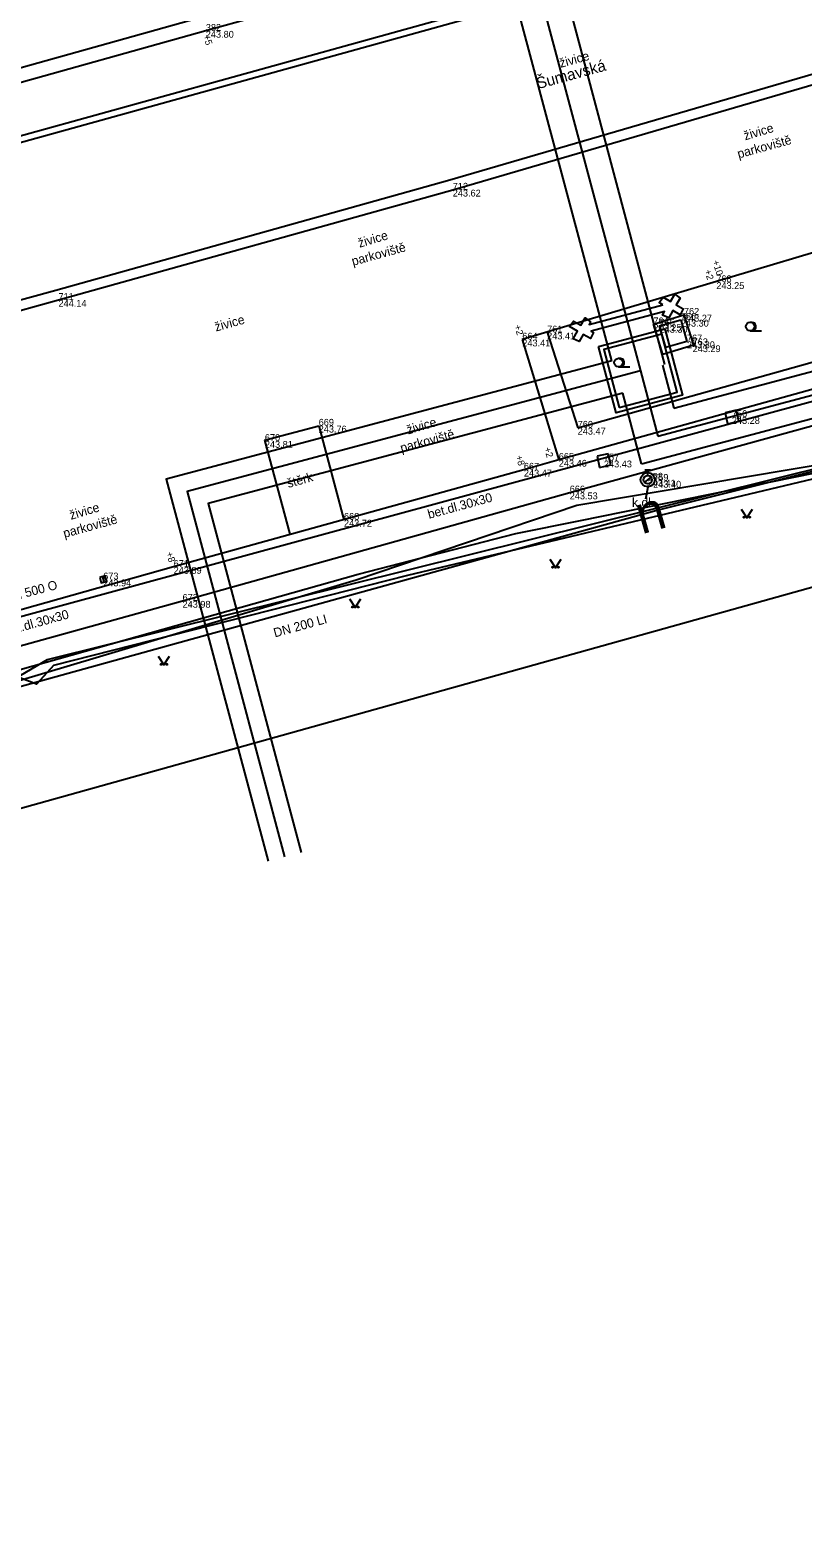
# Model space of a CAD drawing. Extents: x -599432 to -598680, y -1159407 to -1158632.
# Drawn here: x -599145 to -599111.1, y -1158991.9 to -1158925.7 of the extents above; entities that cross this region are included whole.
import ezdxf

# ---------------------------------------------------------------- set-up
doc = ezdxf.new("R2010")
doc.units = 0
for name, color, linetype in [('0004 VY - Body podrobné', 7, 'Continuous'), ('0005 VY - Body podrobné - čísla', 7, 'Continuous'), ('0006 VY - Body podrobné - výšky', 7, 'Continuous'), ('0024 ZA - Podezdívka', 7, 'Continuous'), ('0027 ZA - Silnice_cesta zpevněná', 7, 'Continuous'), ('0028 ZA - Silnice - nájezd na chodník', 7, 'Continuous'), ('0030 ZA - Chodník', 7, 'Continuous'), ('0031 ZA - Ostatní rozhraní', 7, 'Continuous'), ('0032 TE - Popis povrchu', 7, 'Continuous'), ('0034 ZA - Kultury - značky', 7, 'Continuous'), ('0038 ZA - Hranice souvislého porostu', 7, 'Continuous'), ('0048 TE - Názvy ulic _ náměstí', 7, 'Continuous'), ('0073 TE - Výška obrubníků a zdí', 7, 'Continuous'), ('0074 TE - Vysvětlivky', 7, 'Continuous'), ('0075 ZA - BVK - kanalizace - buňky', 7, 'Continuous'), ('0080 ZA - BVK - vodovod - buňky', 7, 'Continuous'), ('0082 ZA - TB - buňky', 7, 'Continuous'), ('0201 PV - BVK - kanalizace - popis', 7, 'Continuous'), ('0206 PV - BVK - kanalizace - jednotná', 7, 'Continuous'), ('0212 PV - BVK - vodovod - buňky', 7, 'Continuous'), ('0213 PV - BVK - vodovod - popis', 7, 'Continuous'), ('0214 PV - BVK - vodovod - pitná', 7, 'Continuous'), ('0250 PV - TB - buňky', 7, 'Continuous'), ('0254 PV - TB - horkovod - vedení', 7, 'Continuous'), ('0255 PV - TB - horkovod - okraj', 7, 'Continuous'), ('0454 PV - O2 - kabel zaměřený', 7, 'Continuous'), ('0502 PV - UPC - vedení', 7, 'Continuous'), ('0552 PV - OT VUT', 7, 'Continuous'), ('0602 PV - FASTER', 7, 'Continuous'), ('0652 PV - BKOM - kabely bez rozlišení', 7, 'Continuous')]:
    doc.layers.add(name, color=color, linetype=linetype)

msp = doc.modelspace()

# ---------------------------------------------------------------- linework, layer by layer
at = {"layer": '0004 VY - Body podrobné'}
for p, q in [((-599137.26, -1158925.73), (-599137.26, -1158925.73)), ((-599126.43, -1158932.7), (-599126.43, -1158932.7)), ((-599114.87, -1158936.76), (-599114.87, -1158936.76)), ((-599143.72, -1158937.54), (-599143.72, -1158937.54)), ((-599116.43, -1158938.41), (-599116.43, -1158938.41)), ((-599116.29, -1158938.19), (-599116.29, -1158938.19)), ((-599122.29, -1158938.97), (-599122.29, -1158938.97)), ((-599117.63, -1158938.61), (-599117.63, -1158938.61)), ((-599117.36, -1158938.68), (-599117.36, -1158938.68)), ((-599123.38, -1158939.28), (-599123.38, -1158939.28)), ((-599116.16, -1158939.36), (-599116.16, -1158939.36)), ((-599115.91, -1158939.53), (-599115.91, -1158939.53)), ((-599132.31, -1158943.06), (-599132.31, -1158943.06)), ((-599120.95, -1158943.15), (-599120.95, -1158943.15)), ((-599114.19, -1158942.68), (-599114.19, -1158942.68)), ((-599134.67, -1158943.73), (-599134.67, -1158943.73)), ((-599123.31, -1158944.99), (-599123.31, -1158944.99)), ((-599121.78, -1158944.56), (-599121.78, -1158944.56)), ((-599119.8, -1158944.59), (-599119.8, -1158944.59)), ((-599117.88, -1158945.43), (-599117.88, -1158945.43)), ((-599117.64, -1158945.48), (-599117.64, -1158945.48)), ((-599121.3, -1158945.99), (-599121.3, -1158945.99)), ((-599131.2, -1158947.19), (-599131.2, -1158947.19)), ((-599138.67, -1158949.26), (-599138.67, -1158949.26)), ((-599141.76, -1158949.81), (-599141.76, -1158949.81)), ((-599138.28, -1158950.75), (-599138.28, -1158950.75))]:
    msp.add_line(p, q, dxfattribs=at)
at = {"layer": '0024 ZA - Podezdívka'}
for p, q in [((-599126.554, -1158932.267), (-599105.558, -1158926.136)), ((-599126.43, -1158932.7), (-599105.44, -1158926.57)), ((-599143.84, -1158937.106), (-599126.554, -1158932.267)), ((-599143.72, -1158937.54), (-599126.43, -1158932.7)), ((-599155.67, -1158940.366), (-599143.84, -1158937.106)), ((-599155.55, -1158940.8), (-599143.72, -1158937.54))]:
    msp.add_line(p, q, dxfattribs=at)
at = {"layer": '0027 ZA - Silnice_cesta zpevněná'}
for p, q in [((-599088.55, -1158912.2), (-599137.26, -1158925.73)), ((-599137.26, -1158925.73), (-599166.94, -1158934.03)), ((-599107.68, -1158934.59), (-599123.38, -1158939.28)), ((-599123.38, -1158939.28), (-599121.78, -1158944.56)), ((-599123.31, -1158944.99), (-599138.67, -1158949.26)), ((-599121.78, -1158944.56), (-599123.31, -1158944.99)), ((-599138.67, -1158949.26), (-599147.57, -1158951.76))]:
    msp.add_line(p, q, dxfattribs=at)
at = {"layer": '0028 ZA - Silnice - nájezd na chodník'}
msp.add_line((-599088.5, -1158914.55), (-599147.65, -1158930.98), dxfattribs=at)
at = {"layer": '0030 ZA - Chodník'}
for p, q in [((-599101.8, -1158938.99), (-599121.78, -1158944.56)), ((-599121.3, -1158945.99), (-599101.39, -1158940.51)), ((-599138.28, -1158950.75), (-599121.3, -1158945.99)), ((-599147.86, -1158953.41), (-599138.28, -1158950.75))]:
    msp.add_line(p, q, dxfattribs=at)
at = {"layer": '0031 ZA - Ostatní rozhraní'}
for p, q in [((-599088.425, -1158914.82), (-599146.72, -1158931.012)), ((-599134.679, -1158943.697), (-599132.31, -1158943.06)), ((-599132.31, -1158943.06), (-599131.2, -1158947.19)), ((-599134.679, -1158943.697), (-599133.569, -1158947.827))]:
    msp.add_line(p, q, dxfattribs=at)
msp.add_lwpolyline([(-599117.63, -1158938.61), (-599116.29, -1158938.19), (-599115.874, -1158939.519), (-599117.214, -1158939.939)], close=True, dxfattribs=at)
msp.add_circle((-599117.88, -1158945.43), 0.311, dxfattribs=at)
at = {"layer": '0032 TE - Popis povrchu'}
msp.add_line((-599117.963, -1158946.272), (-599117.842, -1158945.671), dxfattribs=at)
at = {"layer": '0034 ZA - Kultury - značky'}
for p, q in [((-599113.383, -1158938.896), (-599112.883, -1158938.896)), ((-599119.161, -1158940.478), (-599118.661, -1158940.478))]:
    msp.add_line(p, q, dxfattribs=at)
for points in [[(-599113.783, -1158946.728), (-599113.533, -1158947.103), (-599113.283, -1158946.728)], [(-599122.175, -1158948.923), (-599121.925, -1158949.298), (-599121.675, -1158948.923)], [(-599130.954, -1158950.666), (-599130.704, -1158951.041), (-599130.454, -1158950.666)], [(-599139.346, -1158953.183), (-599139.096, -1158953.558), (-599138.846, -1158953.183)]]:
    msp.add_lwpolyline(points, dxfattribs=at)
for centre, radius in [((-599113.383, -1158938.709), 0.187), ((-599119.161, -1158940.29), 0.187), ((-599113.658, -1158947.078), 0.025), ((-599113.408, -1158947.078), 0.025), ((-599122.05, -1158949.273), 0.025), ((-599121.8, -1158949.273), 0.025), ((-599130.829, -1158951.016), 0.025), ((-599130.579, -1158951.016), 0.025), ((-599139.221, -1158953.533), 0.025), ((-599138.971, -1158953.533), 0.025)]:
    msp.add_circle(centre, radius, dxfattribs=at)
for centre in [(-599113.321, -1158938.709), (-599119.098, -1158940.29)]:
    msp.add_arc(centre, 0.187, 260.40593, 99.59407, dxfattribs=at)
at = {"layer": '0038 ZA - Hranice souvislého porostu'}
for p, q in [((-599122.295, -1158938.956), (-599120.95, -1158943.15)), ((-599120.95, -1158943.15), (-599105.5, -1158938.82))]:
    msp.add_line(p, q, dxfattribs=at)
at = {"layer": '0075 ZA - BVK - kanalizace - buňky'}
msp.add_line((-599141.793, -1158949.689), (-599141.727, -1158949.931), dxfattribs=at)
msp.add_lwpolyline([(-599141.913, -1158949.722), (-599141.848, -1158949.963), (-599141.607, -1158949.898), (-599141.672, -1158949.657)], close=True, dxfattribs=at)
at = {"layer": '0080 ZA - BVK - vodovod - buňky'}
for p, q in [((-599118.005, -1158944.992), (-599117.755, -1158944.992)), ((-599117.88, -1158945.242), (-599117.88, -1158944.992)), ((-599118.027, -1158945.546), (-599117.732, -1158945.314))]:
    msp.add_line(p, q, dxfattribs=at)
msp.add_circle((-599117.88, -1158945.43), 0.188, dxfattribs=at)
at = {"layer": '0082 ZA - TB - buňky'}
for p, q in [((-599114.003, -1158942.38), (-599114.49, -1158942.493)), ((-599114.49, -1158942.493), (-599114.377, -1158942.98)), ((-599113.89, -1158942.867), (-599114.003, -1158942.38)), ((-599114.377, -1158942.98), (-599113.89, -1158942.867)), ((-599119.613, -1158944.29), (-599120.1, -1158944.403)), ((-599120.1, -1158944.403), (-599119.987, -1158944.89)), ((-599119.5, -1158944.777), (-599119.613, -1158944.29)), ((-599119.987, -1158944.89), (-599119.5, -1158944.777))]:
    msp.add_line(p, q, dxfattribs=at)
msp.add_lwpolyline([(-599116.43, -1158938.41), (-599116.16, -1158939.36), (-599117.091, -1158939.625), (-599117.361, -1158938.675)], close=True, dxfattribs=at)
at = {"layer": '0206 PV - BVK - kanalizace - jednotná'}
msp.add_line((-599179.749, -1158960.781), (-599098.005, -1158938.54), dxfattribs=at)
msp.add_line((-599179.749, -1158960.781), (-599098.005, -1158938.54), dxfattribs=at)
at = {"layer": '0214 PV - BVK - vodovod - pitná'}
msp.add_lwpolyline([(-599224.534, -1158936.87), (-599222.42, -1158945.16), (-599215.18, -1158973.1), (-599214.01, -1158973.78), (-599152.34, -1158956.416), (-599150.65, -1158955.95), (-599117.576, -1158946.804), (-599098.24, -1158941.96), (-599043.28, -1158926.64)], dxfattribs=at)
at = {"layer": '0250 PV - TB - buňky'}
for points in [[(-599117.216, -1158937.75), (-599117.375, -1158937.658), (-599117.376, -1158937.656), (-599117.2, -1158937.422), (-599116.88, -1158937.605), (-599116.693, -1158937.282), (-599116.689, -1158937.28), (-599116.456, -1158937.459), (-599116.626, -1158937.752), (-599116.33, -1158937.924), (-599116.459, -1158938.189), (-599116.773, -1158938.007), (-599116.955, -1158938.321), (-599117.225, -1158938.201), (-599117.14, -1158938.054), (-599120.362, -1158938.913), (-599120.26, -1158938.972), (-599120.39, -1158939.237), (-599120.704, -1158939.055), (-599120.886, -1158939.369), (-599121.156, -1158939.249), (-599120.958, -1158938.908), (-599121.306, -1158938.707), (-599121.306, -1158938.704), (-599121.131, -1158938.47), (-599120.811, -1158938.653), (-599120.624, -1158938.33), (-599120.619, -1158938.329), (-599120.387, -1158938.507), (-599120.447, -1158938.612), (-599117.216, -1158937.75)], [(-599120.037, -1158939.589), (-599117.132, -1158938.815), (-599116.358, -1158941.719), (-599119.262, -1158942.494), (-599120.037, -1158939.589)], [(-599119.129, -1158942.264), (-599116.588, -1158941.586), (-599117.265, -1158939.045), (-599119.807, -1158939.722), (-599119.129, -1158942.264)]]:
    msp.add_lwpolyline(points, dxfattribs=at)
at = {"layer": '0254 PV - TB - horkovod - vedení'}
for p, q in [((-599130.737, -1158893.547), (-599118.2, -1158940.655)), ((-599118.2, -1158940.655), (-599117.439, -1158943.513))]:
    msp.add_line(p, q, dxfattribs=at)
for points in [[(-599117.439, -1158943.513), (-599090.959, -1158936.465), (-599075.067, -1158992.646)], [(-599118.2, -1158940.655), (-599138.078, -1158945.946), (-599133.807, -1158961.986)]]:
    msp.add_lwpolyline(points, dxfattribs=at)
at = {"layer": '0255 PV - TB - horkovod - okraj'}
for p, q in [((-599129.678, -1158893.249), (-599117.137, -1158940.372)), ((-599119.456, -1158940.213), (-599131.796, -1158893.845)), ((-599117.234, -1158940.398), (-599116.73, -1158942.29)), ((-599118.148, -1158944.736), (-599118.973, -1158941.637))]:
    msp.add_line(p, q, dxfattribs=at)
for points in [[(-599116.73, -1158942.29), (-599090.265, -1158935.245), (-599074.268, -1158991.797)], [(-599118.148, -1158944.736), (-599091.653, -1158937.685), (-599076.029, -1158992.918)], [(-599119.456, -1158940.213), (-599138.996, -1158945.414), (-599134.532, -1158962.179)], [(-599118.973, -1158941.637), (-599137.16, -1158946.478), (-599133.082, -1158961.793)]]:
    msp.add_lwpolyline(points, dxfattribs=at)
at = {"layer": '0454 PV - O2 - kabel zaměřený'}
for points in [[(-599120.995, -1158946.541), (-599106.02, -1158944.03), (-599100.59, -1158942.94)], [(-599120.83, -1158947.22), (-599105.86, -1158944.18), (-599100.59, -1158942.94)], [(-599169.98, -1158960.51), (-599167.07, -1158959.77), (-599151.74, -1158955.43), (-599145.44, -1158954.25), (-599130.67, -1158949.83), (-599120.995, -1158946.541)], [(-599169.75, -1158969.57), (-599165.7, -1158965.8), (-599150.11, -1158960.59), (-599145.4, -1158953.76), (-599130.58, -1158949.57), (-599123.67, -1158947.79), (-599120.83, -1158947.22)]]:
    msp.add_lwpolyline(points, dxfattribs=at)
at = {"layer": '0502 PV - UPC - vedení'}
msp.add_lwpolyline([(-599183.08, -1158973.78), (-599174.33, -1158971.03), (-599173.51, -1158971.23), (-599169.96, -1158969.79), (-599165.49, -1158965.49), (-599150.07, -1158961.13), (-599148.31, -1158956.97), (-599146.81, -1158954.85), (-599144.21, -1158953.32), (-599101.81, -1158942.78)], dxfattribs=at)
at = {"layer": '0552 PV - OT VUT'}
for points in [[(-599114.02, -1158946.19), (-599105.72, -1158944.22), (-599104.32, -1158943.85), (-599103.24, -1158942.36)], [(-599114.02, -1158946.19), (-599105.72, -1158944.22), (-599104.32, -1158943.85), (-599103.24, -1158942.36)], [(-599128.4, -1158949.62), (-599114.02, -1158946.19)], [(-599128.4, -1158949.62), (-599114.02, -1158946.19)], [(-599143.93, -1158953.57), (-599144.69, -1158954.41), (-599146.47, -1158953.73), (-599147.68, -1158952.78), (-599149.02, -1158951.66), (-599152.03, -1158949.46), (-599153.86, -1158948.56), (-599170.02, -1158952.91), (-599170.37, -1158953.05), (-599171.41, -1158953.39), (-599171.96, -1158953.52), (-599179.81, -1158955.74), (-599197.67, -1158960.97), (-599213.79, -1158965.98), (-599220.14, -1158967.23), (-599233.22, -1158970.89), (-599235.11, -1158971.48), (-599236.2, -1158971.2), (-599236.635, -1158972.68)], [(-599143.93, -1158953.57), (-599144.69, -1158954.41), (-599146.47, -1158953.73), (-599147.68, -1158952.78), (-599149.02, -1158951.66), (-599152.03, -1158949.46), (-599153.86, -1158948.56), (-599170.02, -1158952.91), (-599170.37, -1158953.05), (-599171.41, -1158953.39), (-599171.96, -1158953.52), (-599179.81, -1158955.74), (-599197.67, -1158960.97), (-599213.79, -1158965.98), (-599220.14, -1158967.23), (-599233.22, -1158970.89), (-599235.11, -1158971.48), (-599236.2, -1158971.2), (-599236.635, -1158972.68)], [(-599143.93, -1158953.57), (-599128.4, -1158949.62)], [(-599143.93, -1158953.57), (-599128.4, -1158949.62)]]:
    msp.add_lwpolyline(points, dxfattribs=at)
at = {"layer": '0602 PV - FASTER'}
msp.add_lwpolyline([(-599170.14, -1158969.8), (-599168.81, -1158968.65), (-599165.57, -1158965.49), (-599090.5, -1158944.5), (-599067.02, -1159026.87), (-599065.096, -1159026.325)], dxfattribs=at)
at = {"layer": '0652 PV - BKOM - kabely bez rozlišení'}
msp.add_lwpolyline([(-599152.64, -1158929.37), (-599137, -1158924.99), (-599119.82, -1158920.2), (-599103.66, -1158915.75), (-599086.95, -1158911.13), (-599069.54, -1158906.27), (-599056.01, -1158902.46)], dxfattribs=at)

# ---------------------------------------------------------------- texts
at = {"layer": '0005 VY - Body podrobné - čísla'}
for s, p in [('382', (-599137.26, -1158925.73)), ('712', (-599126.43, -1158932.7)), ('768', (-599114.87, -1158936.76)), ('711', (-599143.72, -1158937.54)), ('762', (-599116.29, -1158938.19)), ('764', (-599117.63, -1158938.61)), ('765', (-599117.36, -1158938.68)), ('766', (-599116.43, -1158938.41)), ('664', (-599123.38, -1158939.28)), ('761', (-599122.29, -1158938.97)), ('767', (-599116.16, -1158939.36)), ('763', (-599115.91, -1158939.53)), ('756', (-599114.19, -1158942.68)), ('669', (-599132.31, -1158943.06)), ('760', (-599120.95, -1158943.15)), ('670', (-599134.67, -1158943.73)), ('665', (-599121.78, -1158944.56)), ('757', (-599119.8, -1158944.59)), ('667', (-599123.31, -1158944.99)), ('758', (-599117.88, -1158945.43)), ('666', (-599121.3, -1158945.99)), ('759', (-599117.64, -1158945.48)), ('668', (-599131.2, -1158947.19)), ('671', (-599138.67, -1158949.26)), ('673', (-599141.76, -1158949.81)), ('672', (-599138.28, -1158950.75))]:
    msp.add_text(s, height=0.3, dxfattribs=at).set_placement(p)
at = {"layer": '0006 VY - Body podrobné - výšky'}
for s, p in [('243.80', (-599137.26, -1158926.03)), ('243.62', (-599126.43, -1158933)), ('243.25', (-599114.87, -1158937.06)), ('244.14', (-599143.72, -1158937.84)), ('243.30', (-599116.43, -1158938.71)), ('243.27', (-599116.29, -1158938.49)), ('243.41', (-599122.29, -1158939.27)), ('243.25', (-599117.63, -1158938.91)), ('243.30', (-599117.36, -1158938.98)), ('243.41', (-599123.38, -1158939.58)), ('243.30', (-599116.16, -1158939.66)), ('243.29', (-599115.91, -1158939.83)), ('243.76', (-599132.31, -1158943.36)), ('243.47', (-599120.95, -1158943.45)), ('243.28', (-599114.19, -1158942.98)), ('243.81', (-599134.67, -1158944.03)), ('243.47', (-599123.31, -1158945.29)), ('243.46', (-599121.78, -1158944.86)), ('243.43', (-599119.8, -1158944.89)), ('243.41', (-599117.88, -1158945.73)), ('243.40', (-599117.64, -1158945.78)), ('243.53', (-599121.3, -1158946.29)), ('243.72', (-599131.2, -1158947.49)), ('243.89', (-599138.67, -1158949.56)), ('243.94', (-599141.76, -1158950.11)), ('243.98', (-599138.28, -1158951.05))]:
    msp.add_text(s, height=0.3, dxfattribs=at).set_placement(p)
at = {"layer": '0032 TE - Popis povrchu'}
for s, rotation, p in [('živice', 15.52361, (-599121.693, -1158927.352)), ('živice', 16.57879, (-599113.604, -1158930.537)), ('živice', 16.57879, (-599130.517, -1158935.249)), ('živice', 15.52361, (-599136.811, -1158938.928)), ('živice', 16.57879, (-599128.387, -1158943.448)), ('štěrk', 15.38896, (-599133.641, -1158945.792)), ('bet.dl.30x30', 15.38896, (-599127.468, -1158947.152)), ('živice', 16.57879, (-599143.17, -1158947.192)), ('bet.dl.30x30', 15.38896, (-599146.044, -1158952.284))]:
    msp.add_text(s, height=0.4, rotation=rotation, dxfattribs=at).set_placement(p)
msp.add_text('k.dl.', height=0.4, dxfattribs=at).set_placement((-599118.569, -1158946.627))
at = {"layer": '0048 TE - Názvy ulic _ náměstí'}
msp.add_text('Šumavská', height=0.5, rotation=15.28571, dxfattribs=at).set_placement((-599122.683, -1158928.286))
at = {"layer": '0073 TE - Výška obrubníků a zdí'}
for s, rotation, p in [('+5', 286.77499, (-599137.378, -1158925.946)), ('+10', 286.63226, (-599115.045, -1158935.843)), ('+2', 286.63226, (-599115.393, -1158936.255)), ('+2', 286.63226, (-599123.737, -1158938.678)), ('+8', 286.63226, (-599123.673, -1158944.407)), ('+2', 286.63226, (-599122.43, -1158944.052)), ('+8', 286.63226, (-599139.002, -1158948.646))]:
    msp.add_text(s, height=0.3, rotation=rotation, dxfattribs=at).set_placement(p)
at = {"layer": '0074 TE - Vysvětlivky'}
for p in [(-599113.891, -1158931.331), (-599130.804, -1158936.043), (-599128.674, -1158944.242), (-599143.457, -1158947.986)]:
    msp.add_text('parkoviště', height=0.4, rotation=15.46347, dxfattribs=at).set_placement(p)
at = {"layer": '0201 PV - BVK - kanalizace - popis'}
msp.add_text('DN 500 O', height=0.4, rotation=15, dxfattribs=at).set_placement((-599146.032, -1158950.836))
at = {"layer": '0212 PV - BVK - vodovod - buňky'}
msp.add_text('n', height=1.67, rotation=15.75634, dxfattribs=at).set_placement((-599118.153, -1158947.834))
at = {"layer": '0213 PV - BVK - vodovod - popis'}
msp.add_text('DN 200 LI', height=0.4, rotation=15.46986, dxfattribs=at).set_placement((-599134.229, -1158952.356))

doc.saveas('drawing.dxf')
